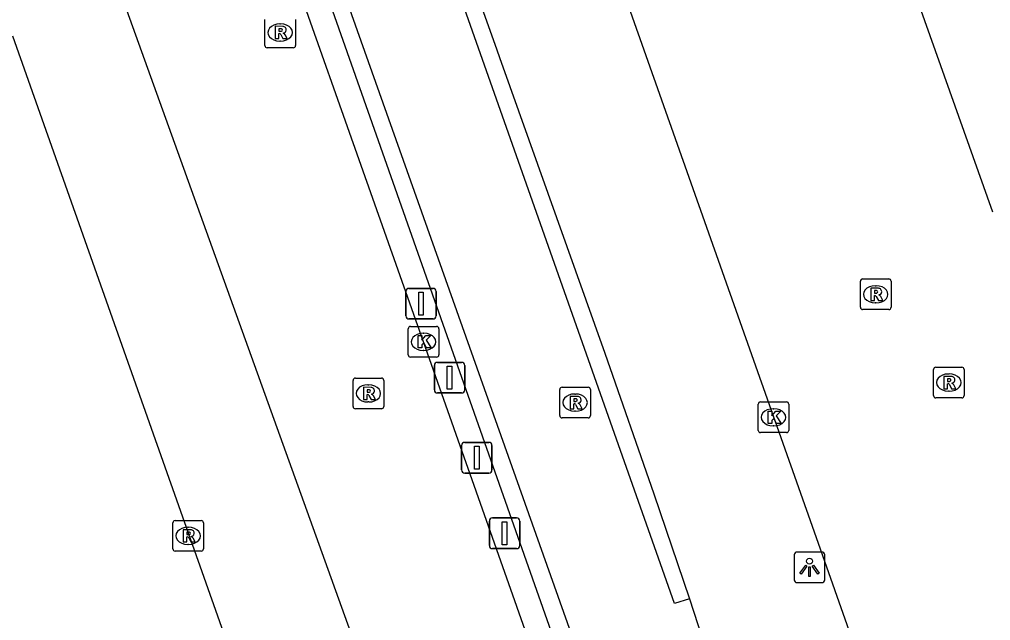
# Model space of a CAD drawing. Extents: x 157692 to 159670, y 381454 to 383289.
# Drawn here: x 159493.37 to 159525.08, y 382838.45 to 382858.1 of the extents above; entities that cross this region are included whole.
import ezdxf

# ---------------------------------------------------------------- set-up
doc = ezdxf.new("R2010")
doc.units = 0
for name, color, linetype in [('IMGEO_Kolk', 7, 'Continuous'), ('IMGEO_Lichtpunt', 7, 'Continuous'), ('IMGEO_Muur', 7, 'Continuous'), ('IMGEO_Parkeervlak_gesloten', 7, 'Continuous'), ('IMGEO_Rijbaan_lokaal_gesloten', 7, 'Continuous'), ('IMGEO_Rijbaan_lokaal_open', 7, 'Continuous'), ('IMGEO_Rioolput', 7, 'Continuous'), ('IMGEO_Vlaggenmast', 7, 'Continuous'), ('IMGEO_Voetpad_gesloten', 7, 'Continuous')]:
    doc.layers.add(name, color=color, linetype=linetype)

msp = doc.modelspace()

# ---------------------------------------------------------------- linework, layer by layer
at = {"layer": 'IMGEO_Kolk'}
for p, q in [((159506.137, 382848.063), (159506.989, 382848.063)), ((159506.062, 382847.137), (159506.062, 382847.989)), ((159506.55, 382847.843), (159506.575, 382847.843)), ((159507.063, 382847.989), (159507.063, 382847.137)), ((159506.989, 382847.063), (159506.137, 382847.063)), ((159506.573, 382847.283), (159506.548, 382847.283)), ((159517.49, 382844.67), (159517.49, 382845.522)), ((159517.565, 382845.596), (159518.417, 382845.596)), ((159518.491, 382845.522), (159518.491, 382844.67)), ((159517.978, 382845.376), (159518.003, 382845.376)), ((159518.417, 382844.596), (159517.565, 382844.596)), ((159518.001, 382844.816), (159517.976, 382844.816))]:
    msp.add_line(p, q, dxfattribs=at)
for points in [[(159506.137, 382848.063), (159506.989, 382848.063)], [(159506.062, 382847.137), (159506.062, 382847.989)], [(159506.383, 382847.763), (159506.506, 382847.763), (159506.506, 382847.612), (159506.636, 382847.763), (159506.8, 382847.763), (159506.654, 382847.612), (159506.807, 382847.363), (159506.655, 382847.363), (159506.57, 382847.527), (159506.506, 382847.46), (159506.506, 382847.363), (159506.383, 382847.363), (159506.383, 382847.763)], [(159507.063, 382847.989), (159507.063, 382847.137)], [(159506.989, 382847.063), (159506.137, 382847.063)], [(159517.49, 382844.67), (159517.49, 382845.522)], [(159517.565, 382845.596), (159518.417, 382845.596)], [(159518.491, 382845.522), (159518.491, 382844.67)], [(159517.811, 382845.296), (159517.934, 382845.296), (159517.934, 382845.145), (159518.064, 382845.296), (159518.228, 382845.296), (159518.082, 382845.145), (159518.235, 382844.896), (159518.083, 382844.896), (159517.998, 382845.06), (159517.934, 382844.993), (159517.934, 382844.896), (159517.811, 382844.896), (159517.811, 382845.296)], [(159518.417, 382844.596), (159517.565, 382844.596)]]:
    msp.add_lwpolyline(points, dxfattribs=at)
for centre, start, end in [((159506.139, 382847.987), 91.552, 178.448), ((159506.139, 382847.987), 91.552, 178.448), ((159506.987, 382847.987), 1.552, 88.448), ((159506.987, 382847.987), 1.552, 88.448), ((159506.139, 382847.139), 181.552, 268.448), ((159506.139, 382847.139), 181.552, 268.448), ((159506.987, 382847.139), 271.552, 358.448), ((159506.987, 382847.139), 271.552, 358.448), ((159517.567, 382845.52), 91.552, 178.448), ((159517.567, 382845.52), 91.552, 178.448), ((159518.415, 382845.52), 1.552, 88.448), ((159518.415, 382845.52), 1.552, 88.448), ((159517.567, 382844.672), 181.552, 268.448), ((159517.567, 382844.672), 181.552, 268.448), ((159518.415, 382844.672), 271.552, 358.448), ((159518.415, 382844.672), 271.552, 358.448)]:
    msp.add_arc(centre, 0.0765, start, end, dxfattribs=at)
for centre, major_axis, ratio, start_param, end_param in [((159506.549, 382847.563), (-0.387, 0.002), 0.722429, 4.712389, 7.853982), ((159506.574, 382847.563), (-0.39, 0.002), 0.717154, 1.570796, 4.712389), ((159517.977, 382845.096), (-0.387, 0.002), 0.722429, 4.712389, 7.853982), ((159518.002, 382845.096), (-0.39, 0.002), 0.717154, 1.570796, 4.712389)]:
    msp.add_ellipse(centre, major_axis=major_axis, ratio=ratio, start_param=start_param, end_param=end_param, dxfattribs=at)
at = {"layer": 'IMGEO_Lichtpunt'}
for p, q in [((159518.667, 382840.598), (159518.667, 382839.791)), ((159518.667, 382840.598), (159518.667, 382839.791)), ((159519.569, 382840.693), (159518.761, 382840.693)), ((159519.569, 382840.693), (159518.761, 382840.693)), ((159519.663, 382839.791), (159519.663, 382840.598)), ((159519.663, 382839.791), (159519.663, 382840.598)), ((159518.761, 382839.697), (159519.569, 382839.697)), ((159518.761, 382839.697), (159519.569, 382839.697))]:
    msp.add_line(p, q, dxfattribs=at)
for points in [[(159519.041, 382840.262), (159519.08, 382840.234), (159518.892, 382839.972), (159518.854, 382839.999), (159519.041, 382840.262)], [(159519.143, 382840.214), (159519.19, 382840.214), (159519.19, 382839.892), (159519.143, 382839.892), (159519.143, 382840.214)], [(159519.253, 382840.234), (159519.291, 382840.261), (159519.478, 382839.999), (159519.439, 382839.971), (159519.253, 382840.234)]]:
    msp.add_lwpolyline(points, dxfattribs=at)
msp.add_circle((159519.166, 382840.396), 0.0994, dxfattribs=at)
for centre, start, end in [((159518.761, 382840.598), 90, 180), ((159518.761, 382840.598), 90, 180), ((159519.569, 382840.598), 0, 90), ((159519.569, 382840.598), 0, 90), ((159518.761, 382839.791), 180, 270), ((159518.761, 382839.791), 180, 270), ((159519.569, 382839.791), 270, 0), ((159519.569, 382839.791), 270, 360)]:
    msp.add_arc(centre, 0.0946, start, end, dxfattribs=at)
at = {"layer": 'IMGEO_Muur'}
for points in [[(159504.253, 382870.288), (159508.953, 382857.099), (159509.041, 382856.852), (159512.484, 382847.188), (159514.083, 382842.595), (159515.247, 382839.163)], [(159515.247, 382839.163), (159514.759, 382839.016), (159503.784, 382870.122)], [(159516.36, 382835.749), (159512.651, 382834.482), (159500.438, 382868.942)], [(159500.592, 382866.942), (159500.6, 382866.889), (159512.223, 382833.847), (159516.507, 382835.324)]]:
    msp.add_lwpolyline(points, dxfattribs=at)
at = {"layer": 'IMGEO_Parkeervlak_gesloten'}
msp.add_lwpolyline([(159511.421, 382833.81), (159511.344, 382833.999), (159506.563, 382847.563), (159500.391, 382865.035), (159495.153, 382863.186)], dxfattribs=at)
at = {"layer": 'IMGEO_Rijbaan_lokaal_gesloten'}
for points in [[(159507.332, 382829.392), (159507.282, 382829.469), (159495.153, 382863.186)], [(159493.146, 382857.559), (159503.475, 382828.321)]]:
    msp.add_lwpolyline(points, dxfattribs=at)
at = {"layer": 'IMGEO_Rijbaan_lokaal_open'}
for points in [[(159508.53, 382898.796), (159508.937, 382897.641), (159513.431, 382884.95), (159521.225, 382862.854), (159525.143, 382851.811)], [(159521.946, 382833.929), (159519.329, 382841.338), (159513.318, 382858.358), (159512.844, 382859.64), (159504.868, 382882.203), (159500, 382895.928), (159499.374, 382897.693)]]:
    msp.add_lwpolyline(points, dxfattribs=at)
at = {"layer": 'IMGEO_Rioolput'}
for p, q in [((159501.382, 382857.243), (159501.382, 382858.095)), ((159501.87, 382857.949), (159501.895, 382857.949)), ((159502.383, 382858.095), (159502.383, 382857.243)), ((159501.893, 382857.389), (159501.868, 382857.389)), ((159502.309, 382857.169), (159501.457, 382857.169)), ((159520.901, 382849.615), (159521.753, 382849.615)), ((159520.826, 382848.689), (159520.826, 382849.541)), ((159521.314, 382849.395), (159521.339, 382849.395)), ((159521.827, 382849.541), (159521.827, 382848.689)), ((159521.337, 382848.835), (159521.312, 382848.835)), ((159521.753, 382848.615), (159520.901, 382848.615)), ((159523.213, 382845.805), (159523.213, 382846.657)), ((159523.288, 382846.731), (159524.14, 382846.731)), ((159523.701, 382846.511), (159523.726, 382846.511)), ((159524.214, 382846.657), (159524.214, 382845.805)), ((159504.261, 382845.45), (159504.261, 382846.302)), ((159504.336, 382846.376), (159505.188, 382846.376)), ((159504.749, 382846.156), (159504.774, 382846.156)), ((159505.262, 382846.302), (159505.262, 382845.45)), ((159511.011, 382845.151), (159511.011, 382846.003)), ((159511.086, 382846.077), (159511.938, 382846.077)), ((159511.499, 382845.857), (159511.524, 382845.857)), ((159512.012, 382846.003), (159512.012, 382845.151)), ((159523.724, 382845.951), (159523.699, 382845.951)), ((159504.772, 382845.596), (159504.747, 382845.596)), ((159524.14, 382845.731), (159523.288, 382845.731)), ((159505.188, 382845.376), (159504.336, 382845.376)), ((159511.522, 382845.297), (159511.497, 382845.297)), ((159511.938, 382845.077), (159511.086, 382845.077)), ((159498.451, 382841.724), (159499.303, 382841.724)), ((159498.376, 382840.798), (159498.376, 382841.65)), ((159498.864, 382841.504), (159498.889, 382841.504)), ((159499.377, 382841.65), (159499.377, 382840.798)), ((159499.303, 382840.724), (159498.451, 382840.724)), ((159498.887, 382840.944), (159498.862, 382840.944))]:
    msp.add_line(p, q, dxfattribs=at)
for points in [[(159501.382, 382857.243), (159501.382, 382858.095)], [(159501.971, 382857.867), (159501.719, 382857.869), (159501.719, 382857.469)], [(159502.383, 382858.095), (159502.383, 382857.243)], [(159501.719, 382857.469), (159501.843, 382857.469), (159501.843, 382857.631), (159501.854, 382857.631)], [(159501.897, 382857.788), (159501.843, 382857.788), (159501.843, 382857.707)], [(159501.843, 382857.707), (159501.895, 382857.707)], [(159501.901, 382857.602), (159501.972, 382857.469), (159502.112, 382857.469), (159502.047, 382857.595)], [(159502.309, 382857.169), (159501.457, 382857.169)], [(159520.901, 382849.615), (159521.753, 382849.615)], [(159520.826, 382848.689), (159520.826, 382849.541)], [(159521.415, 382849.313), (159521.163, 382849.315), (159521.163, 382848.915)], [(159521.827, 382849.541), (159521.827, 382848.689)], [(159521.163, 382848.915), (159521.287, 382848.915), (159521.287, 382849.077), (159521.298, 382849.077)], [(159521.341, 382849.234), (159521.287, 382849.234), (159521.287, 382849.153)], [(159521.287, 382849.153), (159521.339, 382849.153)], [(159521.345, 382849.048), (159521.416, 382848.915), (159521.556, 382848.915), (159521.491, 382849.041)], [(159521.753, 382848.615), (159520.901, 382848.615)], [(159523.213, 382845.805), (159523.213, 382846.657)], [(159523.288, 382846.731), (159524.14, 382846.731)], [(159523.802, 382846.429), (159523.55, 382846.431), (159523.55, 382846.031)], [(159524.214, 382846.657), (159524.214, 382845.805)], [(159504.261, 382845.45), (159504.261, 382846.302)], [(159504.336, 382846.376), (159505.188, 382846.376)], [(159505.262, 382846.302), (159505.262, 382845.45)], [(159523.55, 382846.031), (159523.674, 382846.031), (159523.674, 382846.193), (159523.685, 382846.193)], [(159523.728, 382846.35), (159523.674, 382846.35), (159523.674, 382846.269)], [(159523.674, 382846.269), (159523.726, 382846.269)], [(159523.732, 382846.164), (159523.803, 382846.031), (159523.943, 382846.031), (159523.878, 382846.157)], [(159504.85, 382846.074), (159504.598, 382846.076), (159504.598, 382845.676)], [(159504.598, 382845.676), (159504.722, 382845.676), (159504.722, 382845.838), (159504.733, 382845.838)], [(159504.776, 382845.995), (159504.722, 382845.995), (159504.722, 382845.914)], [(159504.722, 382845.914), (159504.774, 382845.914)], [(159504.78, 382845.809), (159504.851, 382845.676), (159504.991, 382845.676), (159504.926, 382845.802)], [(159511.011, 382845.151), (159511.011, 382846.003)], [(159511.086, 382846.077), (159511.938, 382846.077)], [(159512.012, 382846.003), (159512.012, 382845.151)], [(159511.6, 382845.775), (159511.348, 382845.777), (159511.348, 382845.377)], [(159511.348, 382845.377), (159511.472, 382845.377), (159511.472, 382845.539), (159511.483, 382845.539)], [(159511.526, 382845.696), (159511.472, 382845.696), (159511.472, 382845.615)], [(159511.472, 382845.615), (159511.524, 382845.615)], [(159511.53, 382845.51), (159511.601, 382845.377), (159511.741, 382845.377), (159511.676, 382845.503)], [(159524.14, 382845.731), (159523.288, 382845.731)], [(159505.188, 382845.376), (159504.336, 382845.376)], [(159511.938, 382845.077), (159511.086, 382845.077)], [(159498.451, 382841.724), (159499.303, 382841.724)], [(159498.376, 382840.798), (159498.376, 382841.65)], [(159498.965, 382841.422), (159498.713, 382841.424), (159498.713, 382841.024)], [(159498.891, 382841.343), (159498.837, 382841.343), (159498.837, 382841.262)], [(159499.377, 382841.65), (159499.377, 382840.798)], [(159498.713, 382841.024), (159498.837, 382841.024), (159498.837, 382841.186), (159498.848, 382841.186)], [(159498.837, 382841.262), (159498.889, 382841.262)], [(159498.895, 382841.157), (159498.966, 382841.024), (159499.106, 382841.024), (159499.041, 382841.15)], [(159499.303, 382840.724), (159498.451, 382840.724)]]:
    msp.add_lwpolyline(points, dxfattribs=at)
for centre, radius, start, end in [((159501.97, 382857.757), 0.109, 350.3612, 89.416), ((159501.853, 382857.578), 0.0533, 26.0293, 88.6989), ((159501.879, 382857.896), 0.19, 274.7715, 282.9687), ((159501.903, 382857.692), 0.0964, 77.0061, 93.1865), ((159501.917, 382857.749), 0.0378, 276.6634, 79.6772), ((159501.968, 382857.757), 0.112, 277.5842, 350.9817), ((159501.952, 382857.542), 0.108, 29.5134, 73.7905), ((159501.459, 382857.245), 0.0765, 181.552, 268.448), ((159501.459, 382857.245), 0.0765, 181.552, 268.448), ((159502.307, 382857.245), 0.0765, 271.552, 358.448), ((159502.307, 382857.245), 0.0765, 271.552, 358.448), ((159520.903, 382849.539), 0.0765, 91.552, 178.448), ((159520.903, 382849.539), 0.0765, 91.552, 178.448), ((159521.751, 382849.539), 0.0765, 1.552, 88.448), ((159521.751, 382849.539), 0.0765, 1.552, 88.448), ((159521.414, 382849.203), 0.109, 350.3612, 89.416), ((159521.297, 382849.024), 0.0533, 26.0293, 88.6989), ((159521.323, 382849.342), 0.19, 274.7715, 282.9687), ((159521.347, 382849.138), 0.0964, 77.0061, 93.1865), ((159521.361, 382849.195), 0.0378, 276.6634, 79.6772), ((159521.412, 382849.203), 0.112, 277.5842, 350.9817), ((159521.396, 382848.988), 0.108, 29.5134, 73.7905), ((159520.903, 382848.691), 0.0765, 181.552, 268.448), ((159520.903, 382848.691), 0.0765, 181.552, 268.448), ((159521.751, 382848.691), 0.0765, 271.552, 358.448), ((159521.751, 382848.691), 0.0765, 271.552, 358.448), ((159523.29, 382846.655), 0.0765, 91.552, 178.448), ((159523.29, 382846.655), 0.0765, 91.552, 178.448), ((159523.801, 382846.319), 0.109, 350.3612, 89.416), ((159524.138, 382846.655), 0.0765, 1.552, 88.448), ((159524.138, 382846.655), 0.0765, 1.552, 88.448), ((159504.338, 382846.3), 0.0765, 91.552, 178.448), ((159504.338, 382846.3), 0.0765, 91.552, 178.448), ((159505.186, 382846.3), 0.0765, 1.552, 88.448), ((159505.186, 382846.3), 0.0765, 1.552, 88.448), ((159523.684, 382846.14), 0.0533, 26.0293, 88.6989), ((159523.71, 382846.458), 0.19, 274.7715, 282.9687), ((159523.734, 382846.254), 0.0964, 77.0061, 93.1865), ((159523.748, 382846.311), 0.0378, 276.6634, 79.6772), ((159523.799, 382846.319), 0.112, 277.5842, 350.9817), ((159523.783, 382846.104), 0.108, 29.5134, 73.7905), ((159504.732, 382845.785), 0.0533, 26.0293, 88.6989), ((159504.758, 382846.103), 0.19, 274.7715, 282.9687), ((159504.782, 382845.899), 0.0964, 77.0061, 93.1865), ((159504.796, 382845.956), 0.0378, 276.6634, 79.6772), ((159504.849, 382845.964), 0.109, 350.3612, 89.416), ((159504.847, 382845.964), 0.112, 277.5842, 350.9817), ((159504.831, 382845.749), 0.108, 29.5134, 73.7905), ((159511.088, 382846.001), 0.0765, 91.552, 178.448), ((159511.088, 382846.001), 0.0765, 91.552, 178.448), ((159511.936, 382846.001), 0.0765, 1.552, 88.448), ((159511.936, 382846.001), 0.0765, 1.552, 88.448), ((159523.29, 382845.807), 0.0765, 181.552, 268.448), ((159523.29, 382845.807), 0.0765, 181.552, 268.448), ((159524.138, 382845.807), 0.0765, 271.552, 358.448), ((159524.138, 382845.807), 0.0765, 271.552, 358.448), ((159511.482, 382845.486), 0.0533, 26.0293, 88.6989), ((159511.508, 382845.804), 0.19, 274.7715, 282.9687), ((159511.532, 382845.6), 0.0964, 77.0061, 93.1865), ((159511.546, 382845.657), 0.0378, 276.6634, 79.6772), ((159511.599, 382845.665), 0.109, 350.3612, 89.416), ((159511.597, 382845.665), 0.112, 277.5842, 350.9817), ((159511.581, 382845.45), 0.108, 29.5134, 73.7905), ((159504.338, 382845.452), 0.0765, 181.552, 268.448), ((159504.338, 382845.452), 0.0765, 181.552, 268.448), ((159505.186, 382845.452), 0.0765, 271.552, 358.448), ((159505.186, 382845.452), 0.0765, 271.552, 358.448), ((159511.088, 382845.153), 0.0765, 181.552, 268.448), ((159511.088, 382845.153), 0.0765, 181.552, 268.448), ((159511.936, 382845.153), 0.0765, 271.552, 358.448), ((159511.936, 382845.153), 0.0765, 271.552, 358.448), ((159498.453, 382841.648), 0.0765, 91.552, 178.448), ((159498.453, 382841.648), 0.0765, 91.552, 178.448), ((159499.301, 382841.648), 0.0765, 1.552, 88.448), ((159499.301, 382841.648), 0.0765, 1.552, 88.448), ((159498.897, 382841.247), 0.0964, 77.0061, 93.1865), ((159498.964, 382841.312), 0.109, 350.3612, 89.416), ((159498.847, 382841.133), 0.0533, 26.0293, 88.6989), ((159498.873, 382841.451), 0.19, 274.7715, 282.9687), ((159498.911, 382841.304), 0.0378, 276.6634, 79.6772), ((159498.962, 382841.312), 0.112, 277.5842, 350.9817), ((159498.946, 382841.097), 0.108, 29.5134, 73.7905), ((159498.453, 382840.8), 0.0765, 181.552, 268.448), ((159498.453, 382840.8), 0.0765, 181.552, 268.448), ((159499.301, 382840.8), 0.0765, 271.552, 358.448), ((159499.301, 382840.8), 0.0765, 271.552, 358.448)]:
    msp.add_arc(centre, radius, start, end, dxfattribs=at)
for centre, major_axis, ratio, start_param, end_param in [((159501.869, 382857.669), (-0.387, 0.002), 0.722429, 4.712389, 7.853982), ((159501.894, 382857.669), (-0.39, 0.002), 0.717154, 1.570796, 4.712389), ((159521.313, 382849.115), (-0.387, 0.002), 0.722429, 4.712389, 7.853982), ((159521.338, 382849.115), (-0.39, 0.002), 0.717154, 1.570796, 4.712389), ((159523.7, 382846.231), (-0.387, 0.002), 0.722429, 4.712389, 7.853982), ((159523.725, 382846.231), (-0.39, 0.002), 0.717154, 1.570796, 4.712389), ((159504.748, 382845.876), (-0.387, 0.002), 0.722429, 4.712389, 7.853982), ((159504.773, 382845.876), (-0.39, 0.002), 0.717154, 1.570796, 4.712389), ((159511.498, 382845.577), (-0.387, 0.002), 0.722429, 4.712389, 7.853982), ((159511.523, 382845.577), (-0.39, 0.002), 0.717154, 1.570796, 4.712389), ((159498.863, 382841.224), (-0.387, 0.002), 0.722429, 4.712389, 7.853982), ((159498.888, 382841.224), (-0.39, 0.002), 0.717154, 1.570796, 4.712389)]:
    msp.add_ellipse(centre, major_axis=major_axis, ratio=ratio, start_param=start_param, end_param=end_param, dxfattribs=at)
at = {"layer": 'IMGEO_Vlaggenmast'}
for p, q in [((159506.086, 382849.309), (159506.876, 382849.309)), ((159506.876, 382849.309), (159506.086, 382849.309)), ((159505.986, 382848.409), (159505.986, 382849.209)), ((159505.986, 382849.209), (159505.986, 382848.409)), ((159506.976, 382849.209), (159506.976, 382848.409)), ((159506.976, 382848.409), (159506.976, 382849.209)), ((159506.876, 382848.309), (159506.086, 382848.309)), ((159506.086, 382848.309), (159506.876, 382848.309)), ((159506.916, 382845.99), (159506.916, 382846.79)), ((159506.916, 382846.79), (159506.916, 382845.99)), ((159507.016, 382846.89), (159507.806, 382846.89)), ((159507.806, 382846.89), (159507.016, 382846.89)), ((159507.906, 382846.79), (159507.906, 382845.99)), ((159507.906, 382845.99), (159507.906, 382846.79)), ((159507.806, 382845.89), (159507.016, 382845.89)), ((159507.016, 382845.89), (159507.806, 382845.89)), ((159507.907, 382844.276), (159508.697, 382844.276)), ((159508.697, 382844.276), (159507.907, 382844.276)), ((159507.807, 382843.376), (159507.807, 382844.176)), ((159507.807, 382844.176), (159507.807, 382843.376)), ((159508.797, 382844.176), (159508.797, 382843.376)), ((159508.797, 382843.376), (159508.797, 382844.176)), ((159508.697, 382843.276), (159507.907, 382843.276)), ((159507.907, 382843.276), (159508.697, 382843.276)), ((159508.712, 382840.907), (159508.712, 382841.707)), ((159508.712, 382841.707), (159508.712, 382840.907)), ((159508.812, 382841.807), (159509.602, 382841.807)), ((159509.602, 382841.807), (159508.812, 382841.807)), ((159509.702, 382841.707), (159509.702, 382840.907)), ((159509.702, 382840.907), (159509.702, 382841.707)), ((159509.602, 382840.807), (159508.812, 382840.807)), ((159508.812, 382840.807), (159509.602, 382840.807))]:
    msp.add_line(p, q, dxfattribs=at)
for points in [[(159506.406, 382849.184), (159506.556, 382849.184), (159506.556, 382848.434), (159506.406, 382848.434), (159506.406, 382849.184)], [(159507.336, 382846.765), (159507.486, 382846.765), (159507.486, 382846.015), (159507.336, 382846.015), (159507.336, 382846.765)], [(159508.227, 382844.151), (159508.377, 382844.151), (159508.377, 382843.401), (159508.227, 382843.401), (159508.227, 382844.151)], [(159509.132, 382841.682), (159509.282, 382841.682), (159509.282, 382840.932), (159509.132, 382840.932), (159509.132, 382841.682)]]:
    msp.add_lwpolyline(points, dxfattribs=at)
for centre, start, end in [((159506.086, 382849.209), 90, 180), ((159506.086, 382849.209), 90, 180), ((159506.876, 382849.209), 0, 90), ((159506.876, 382849.209), 360, 90), ((159506.086, 382848.409), 180, 270), ((159506.086, 382848.409), 180, 270), ((159506.876, 382848.409), 270, 0), ((159506.876, 382848.409), 270, 0), ((159507.016, 382846.79), 90, 180), ((159507.016, 382846.79), 90, 180), ((159507.806, 382846.79), 0, 90), ((159507.806, 382846.79), 360, 90), ((159507.016, 382845.99), 180, 270), ((159507.016, 382845.99), 180, 270), ((159507.806, 382845.99), 270, 0), ((159507.806, 382845.99), 270, 0), ((159507.907, 382844.176), 90, 180), ((159507.907, 382844.176), 90, 180), ((159508.697, 382844.176), 0, 90), ((159508.697, 382844.176), 360, 90), ((159507.907, 382843.376), 180, 270), ((159507.907, 382843.376), 180, 270), ((159508.697, 382843.376), 270, 0), ((159508.697, 382843.376), 270, 0), ((159508.812, 382841.707), 90, 180), ((159508.812, 382841.707), 90, 180), ((159509.602, 382841.707), 0, 90), ((159509.602, 382841.707), 360, 90), ((159508.812, 382840.907), 180, 270), ((159508.812, 382840.907), 180, 270), ((159509.602, 382840.907), 270, 0), ((159509.602, 382840.907), 270, 0)]:
    msp.add_arc(centre, 0.1, start, end, dxfattribs=at)
at = {"layer": 'IMGEO_Voetpad_gesloten'}
msp.add_lwpolyline([(159515.247, 382839.163), (159516.325, 382835.849), (159516.36, 382835.749)], dxfattribs=at)

doc.saveas('drawing.dxf')
